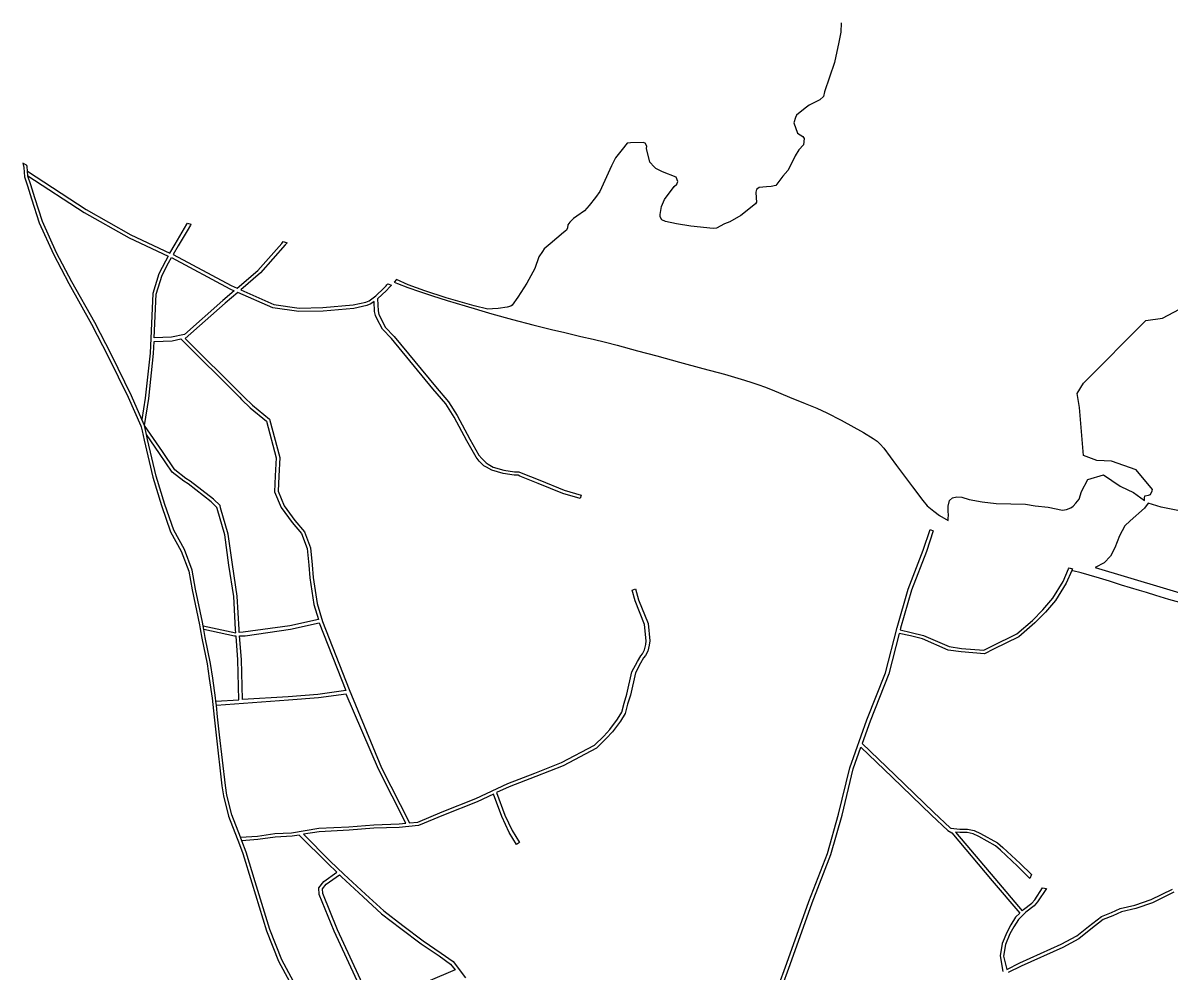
# Model space of a CAD drawing. Extents: x 134297 to 137000, y 403500 to 406000.
# Drawn here: x 134308 to 135347, y 405141 to 406000 of the extents above; entities that cross this region are included whole.
import ezdxf

# ---------------------------------------------------------------- set-up
doc = ezdxf.new("R2010")
doc.units = 0
doc.layers.add('gx-grn-maaiveld', color=7, linetype='Continuous')

msp = doc.modelspace()

# ---------------------------------------------------------------- linework, layer by layer
at = {"layer": 'gx-grn-maaiveld'}
for p, q in [((134312.7, 405861.5), (134312.4, 405865.7)), ((134418.5, 405635.3), (134416, 405640.6)), ((134420.3, 405627), (134418.5, 405635.3)), ((134472.2, 405450.3), (134471.6, 405453.7)), ((134483.5, 405381.6), (134483.1, 405385.3)), ((134506.6, 405258.9), (134505.4, 405262.1))]:
    msp.add_line(p, q, dxfattribs=at)
for points in [[(135049.7, 406000), (135049.5, 405991.5), (135047.5, 405982.7), (135043.7, 405964.2), (135034.5, 405937.5), (135033.7, 405933.2), (135030.2, 405930.4), (135020.8, 405925.4), (135017.1, 405922.9), (135009.1, 405916.3), (135008.2, 405914.4), (135006.7, 405909.5), (135010.2, 405900.1), (135015, 405897.2), (135016.2, 405895.2), (135015.6, 405889.6), (135011.3, 405885), (135008, 405879.6), (135004.3, 405871.9), (135001.2, 405866.4), (134996.7, 405861.1), (134990.4, 405852.7), (134986.2, 405851.8), (134982, 405851.6), (134975.5, 405850.8), (134973.1, 405849.2), (134972.2, 405846.7), (134972.7, 405841.4), (134972.9, 405837.7), (134972.1, 405836), (134958.9, 405825.4), (134948.8, 405819.9), (134944.1, 405817.9), (134936.7, 405814), (134933.6, 405813.8), (134913.3, 405815.8), (134900.4, 405817.8), (134890.6, 405820.2), (134887.3, 405821.6), (134885.7, 405824.4), (134885.7, 405826.5), (134886.8, 405833.6), (134889.5, 405840), (134898.2, 405851.7), (134900.8, 405853.8), (134901.7, 405856.3), (134900.3, 405860.2), (134887.8, 405865), (134881.6, 405868.2), (134880.1, 405869.6), (134876.3, 405873.8), (134873.3, 405886.3), (134873.5, 405888.4), (134872.1, 405891), (134870.3, 405891.5), (134858.8, 405891.4), (134855.7, 405891.1), (134851.1, 405885.2), (134845.2, 405877.7), (134841.5, 405870.4), (134830.9, 405847.2), (134827.2, 405841.9), (134821.4, 405834.6), (134817.2, 405829.7), (134810.3, 405824.9), (134807, 405822.7), (134803.7, 405819.6), (134802.1, 405817), (134801.7, 405814.3), (134800.8, 405812.1), (134798.1, 405810), (134786.1, 405799.7), (134780.7, 405795.2), (134778.9, 405792.9), (134775.6, 405787.9), (134772.1, 405777.6), (134764.9, 405764.2), (134756.8, 405751.5), (134751.6, 405744.2), (134750.2, 405743.3), (134747.1, 405742.5), (134738.9, 405741.2), (134733.8, 405741), (134729.6, 405740.5), (134717.1, 405743.5), (134691.8, 405750.9), (134672.5, 405757.3), (134657.3, 405762.7), (134646.8, 405767.4), (134644.7, 405765.1), (134647.6, 405763.9), (134656.9, 405760.3), (134667.7, 405756.5), (134679.3, 405752.7), (134692.7, 405748.6), (134708.9, 405743.5), (134720.2, 405740.2), (134720.9, 405740), (134733, 405736.5), (134751.9, 405731.3), (134770.4, 405726.4), (134787.1, 405722.3), (134799.2, 405719.5), (134813.8, 405715.8), (134825, 405713.3), (134836.1, 405710.8), (134846.6, 405708.1), (134865.2, 405703), (134882.7, 405698.4), (134903.3, 405692.6), (134924.4, 405686.9), (134944, 405681.6), (134962, 405676.3), (134968.8, 405674.2), (134975.2, 405672.1), (134980.3, 405670.3), (134987.1, 405667.4), (135002.8, 405661), (135017.2, 405655.1), (135027.7, 405650.8), (135036.8, 405646.6), (135049.7, 405640.1), (135070, 405628.8), (135078.7, 405623.4), (135082.2, 405621), (135085, 405618.2), (135088.2, 405614.6), (135099.7, 405599), (135114.2, 405579.7), (135123.8, 405567.1), (135127.7, 405562.5), (135133.5, 405557.5), (135138.8, 405553.7), (135146.6, 405549), (135146.7, 405550.6), (135146.9, 405554.4), (135146.5, 405557.3), (135146.6, 405562.2), (135147.9, 405567.1), (135150.7, 405569.6), (135154.6, 405570.6), (135159.1, 405570.2), (135165.7, 405568.2), (135177.4, 405566.1), (135190.2, 405564.4), (135216.7, 405563.8), (135225.4, 405562.3), (135237.1, 405561.2), (135250.3, 405558.6), (135254, 405559), (135257.7, 405560.6), (135259.9, 405562), (135262.2, 405564.8), (135265.4, 405568.6), (135267.5, 405575.3), (135273.1, 405586.4), (135287.4, 405590.6), (135302.4, 405580.2), (135303, 405579.8), (135314.7, 405574.5), (135324.4, 405567.3), (135324.5, 405569.5), (135324.7, 405571.6), (135328.3, 405572), (135330, 405572.7), (135331.6, 405576.1), (135331.8, 405577.2), (135317.1, 405594.9), (135294.6, 405602.8), (135281.4, 405603.6), (135269.2, 405608.1), (135265.6, 405651.4), (135263.4, 405664.3), (135269.2, 405673.6), (135325.8, 405730.5), (135340.8, 405732.5), (135356.3, 405740.5)], [(134312.4, 405865.7), (134312, 405869.8), (134311.9, 405870.9), (134311.5, 405871.1), (134308.2, 405872.9), (134308.5, 405871.6), (134309, 405869), (134309.6, 405860.6), (134312.4, 405852.4), (134316.1, 405840.5), (134323.1, 405818.8), (134335.9, 405790.4), (134349.7, 405763.9), (134370.5, 405727), (134385.6, 405697.8), (134403.6, 405660.8), (134415.1, 405634.8), (134415.4, 405634), (134416.4, 405630.5), (134418, 405621.8), (134425.9, 405588.4), (134433.7, 405562.6), (134442.1, 405539), (134451.5, 405521.4), (134458.5, 405503.2), (134461.5, 405486.4), (134468.3, 405454.6), (134468.9, 405451), (134470.4, 405442.4), (134475.1, 405419.1), (134477.1, 405405.9), (134479.6, 405388), (134481.4, 405371), (134483.3, 405354.5), (134488.6, 405308.7), (134489.9, 405299.6), (134494.5, 405281.3), (134502.4, 405261), (134503.6, 405257.9), (134507.6, 405247.5), (134515.6, 405220.8), (134528.9, 405177.4), (134539.9, 405149.7), (134561.6, 405109.5)], [(134312.4, 405865.7), (134365.5, 405831), (134405.9, 405808.1), (134441.4, 405791.3), (134446.1, 405799.5), (134456.8, 405817.6), (134457.3, 405818.6), (134460.5, 405817.5), (134460, 405816.6), (134457, 405811.6), (134448.9, 405797.9), (134444.4, 405790.1), (134497, 405762), (134502.4, 405759.6), (134521.2, 405775.7), (134542.8, 405800.2), (134543.5, 405800.9), (134543.5, 405801), (134544.2, 405801.8), (134546.7, 405801.1), (134547.6, 405800.7), (134546.7, 405799.7), (134546, 405798.9), (134523.5, 405773.4), (134505.6, 405758.1), (134535.7, 405744.8), (134558.5, 405741.6), (134580.1, 405742), (134607.6, 405744.4), (134618.9, 405746.9), (134622, 405748.3), (134628, 405752.8), (134635.3, 405759.7), (134637.3, 405761.9), (134638, 405762.6), (134638.9, 405763.6), (134642.1, 405762.3), (134641.2, 405761.4), (134640.5, 405760.6), (134637.6, 405757.5), (134629.6, 405749.9), (134630, 405739.1), (134630.8, 405735.9), (134631.9, 405733.6), (134636.6, 405724.4), (134644.5, 405716), (134682.2, 405670.4), (134693.9, 405656.8), (134701.7, 405644.4), (134713.2, 405622.9), (134721.5, 405608.2), (134724.1, 405605.2), (134728, 405601.3), (134729.9, 405600.1), (134734.4, 405597.5), (134744, 405594.7), (134753.7, 405593.3), (134757.6, 405593.3), (134759.8, 405592.4), (134776.5, 405585.6), (134798.6, 405576.5), (134814.2, 405572.2), (134813.3, 405569.1), (134797.6, 405573.5), (134775.2, 405582.7), (134758.5, 405589.4), (134756.9, 405590.1), (134753.5, 405590.1), (134743.3, 405591.6), (134733.1, 405594.6), (134728.2, 405597.3), (134726, 405598.8), (134721.7, 405603), (134718.9, 405606.4), (134710.4, 405621.3), (134699, 405642.8), (134691.4, 405654.9), (134679.7, 405668.3), (134642.1, 405713.9), (134634, 405722.5), (134629, 405732.1), (134627.7, 405734.8), (134626.8, 405738.6), (134626.5, 405747.7), (134623.6, 405745.6), (134619.9, 405743.9), (134608.1, 405741.3), (134580.3, 405738.8), (134558.3, 405738.4), (134534.8, 405741.7), (134503, 405755.8), (134491.5, 405746), (134455.3, 405714), (134506.7, 405663.1), (134508.6, 405660.9), (134516.2, 405653.6), (134531.6, 405641), (134540.9, 405606.3), (134540.1, 405589.4), (134539.5, 405575.6), (134544.9, 405562.4), (134554.7, 405549.2), (134563.4, 405538.8), (134568.8, 405524.5), (134570.3, 405509), (134571.3, 405497.6), (134574.9, 405473.8), (134579.7, 405457.5), (134603.8, 405396.1), (134633.2, 405325), (134658.4, 405275.2), (134666, 405275.9), (134688, 405285), (134718.6, 405297.2), (134747.5, 405310.7), (134772, 405320.1), (134796.4, 405329.8), (134826.1, 405345.4), (134834.5, 405353.8), (134840.1, 405359.8), (134847, 405369), (134851, 405375.5), (134853.1, 405383.7), (134855.6, 405391.7), (134860.1, 405412.1), (134865, 405421.5), (134868.1, 405426.4), (134869.7, 405428.4), (134871.4, 405431.9), (134872.6, 405436.8), (134873.1, 405440.1), (134871.5, 405454.9), (134862.9, 405476.3), (134860.4, 405485.9), (134863.4, 405487.2), (134866, 405477.3), (134874.7, 405455.7), (134876.3, 405440), (134875.7, 405436.1), (134874.5, 405430.8), (134872.4, 405426.7), (134870.7, 405424.6), (134867.8, 405419.9), (134863.2, 405411), (134858.7, 405390.9), (134856.2, 405382.8), (134853.9, 405374.2), (134849.6, 405367.2), (134842.6, 405357.7), (134836.8, 405351.5), (134828, 405342.8), (134797.7, 405326.9), (134773.1, 405317.1), (134748.8, 405307.8), (134737.5, 405302.5), (134745, 405282), (134751.7, 405268.1), (134758.3, 405257.3), (134755.5, 405255.6), (134748.9, 405266.5), (134742.1, 405280.8), (134734.5, 405301.1), (134719.9, 405294.2), (134689.2, 405282), (134666.8, 405272.8), (134649.3, 405271), (134626.3, 405270.3), (134603.9, 405268.4), (134576.8, 405267.1), (134562.5, 405264.8), (134586.7, 405240.5), (134599.1, 405228.6), (134618.8, 405210.6), (134635.4, 405195.3), (134652.6, 405182.1), (134670.8, 405168.2), (134687.3, 405157.2), (134698, 405149.4), (134709.4, 405134.8)], [(134416, 405640.6), (134406.5, 405662.1), (134388.4, 405699.3), (134373.3, 405728.5), (134352.5, 405765.4), (134338.8, 405791.8), (134326.1, 405820), (134319.1, 405841.5), (134315.5, 405853.4), (134312.8, 405861.2), (134312.7, 405861.5)], [(134312.7, 405861.5), (134363.8, 405828.2), (134404.4, 405805.3), (134439.8, 405788.5), (134437.4, 405784.2), (134431.3, 405772.5), (134425.9, 405754.7), (134423.5, 405700.7), (134419, 405660.1), (134416, 405640.6)], [(134434.3, 405771.3), (134440.2, 405782.7), (134442.8, 405787.3), (134495.6, 405759.1), (134499.7, 405757.3), (134489.4, 405748.4), (134454.6, 405717.6), (134443, 405715.1), (134427.3, 405714.6), (134429.1, 405754.2), (134434.3, 405771.3)], [(134418.5, 405635.3), (134422.2, 405659.7), (134426.7, 405700.4), (134427.1, 405711.3), (134443.4, 405711.9), (134451.2, 405713.6), (134504.4, 405661), (134506.2, 405658.7), (134514.1, 405651.2), (134528.8, 405639.2), (134537.7, 405605.9), (134536.9, 405589.6), (134536.3, 405575), (134542.1, 405560.9), (134552.2, 405547.3), (134560.6, 405537.2), (134565.7, 405523.8), (134567.2, 405508.7), (134568.1, 405497.3), (134571.7, 405473.1), (134576, 405459.4), (134550.2, 405453.7), (134507.7, 405447.8), (134504.3, 405447.7), (134504.1, 405450.5), (134502.4, 405480.6), (134498.1, 405509.2), (134494.2, 405536.7), (134487.2, 405560.7), (134486.9, 405562.6), (134480.8, 405568.5), (134459.9, 405584.9), (134455.9, 405587.3), (134445.9, 405595), (134434.7, 405611.7), (134418.5, 405635.3)], [(134471.6, 405453.7), (134501.1, 405447.4), (134500.9, 405450.3), (134499.2, 405480.3), (134494.9, 405508.7), (134491.1, 405536), (134484.1, 405560), (134483.9, 405561), (134478.7, 405566), (134458.1, 405582.3), (134454.1, 405584.7), (134443.5, 405592.8), (134432, 405609.9), (134420.3, 405627)], [(134471.6, 405453.7), (134471, 405457.1), (134464.7, 405487), (134461.6, 405504.1), (134454.5, 405522.7), (134445.1, 405540.3), (134436.7, 405563.6), (134429, 405589.3), (134421.2, 405622.5), (134420.3, 405627)], [(135354.8, 405558.2), (135339.6, 405561.2), (135327.9, 405564.9), (135324.6, 405560.4), (135311.4, 405548.8), (135306.6, 405544.4), (135301.8, 405535.3), (135297.5, 405524.5), (135293.6, 405516.8), (135288, 405510.7), (135279.7, 405506.5), (135373.9, 405478.3)], [(134984, 405103.2), (135000.5, 405147.9), (135020.4, 405203.8), (135037.3, 405247.4), (135047.4, 405282.9), (135057.5, 405325.1), (135073, 405368.4), (135089.8, 405411.1), (135100.3, 405452.3), (135110.3, 405487), (135124, 405522.2), (135130.3, 405541), (135133.1, 405539.8), (135127, 405521.1), (135113.3, 405485.9), (135103.4, 405451.5), (135103, 405449.9), (135113.1, 405447.7), (135124.4, 405444.9), (135147.5, 405434.8), (135158.7, 405433.2), (135178.9, 405431.6), (135186.2, 405435.3), (135208.9, 405446.4), (135222.9, 405458.6), (135232.4, 405468.3), (135241.5, 405478.6), (135250.7, 405493.9), (135255.7, 405505.2), (135256.2, 405506.2), (135259.3, 405505.3), (135259.1, 405504.8), (135258.7, 405503.9)], [(135258.7, 405503.9), (135253.5, 405492.4), (135244, 405476.7), (135234.8, 405466.2), (135225.1, 405456.3), (135210.6, 405443.7), (135187.6, 405432.4), (135179.5, 405428.3), (135158.4, 405430), (135146.6, 405431.7), (135123.4, 405441.9), (135112.4, 405444.6), (135102.1, 405446.7), (135092.9, 405410.1), (135076, 405367.3), (135068.8, 405347.1), (135098.3, 405318.7), (135133.6, 405284.5), (135148.3, 405270.7), (135149.1, 405270.3), (135157.2, 405269.5), (135164.1, 405269.5), (135170.3, 405268.2), (135175.8, 405265.6), (135191.3, 405256.9), (135196.1, 405252.7), (135211.8, 405238.2), (135222, 405228.3), (135220.5, 405224.6), (135209.5, 405236), (135194, 405250.3), (135189.4, 405254.2), (135174.4, 405262.7), (135169.3, 405265.2), (135163.8, 405266.3), (135157.1, 405266.3), (135153.4, 405266.8), (135188.9, 405224.6), (135213.7, 405195.5), (135214.8, 405196.6), (135222.3, 405202.4), (135225.1, 405205.5), (135232.1, 405216.4), (135235.6, 405215.8), (135227.6, 405203.5), (135224.5, 405200.1), (135216.9, 405194.2), (135210.3, 405187.7), (135206.2, 405181), (135202.6, 405174.5), (135198.6, 405164.8), (135196.9, 405154.4), (135199.8, 405142.4), (135211.5, 405148.3), (135249.1, 405165.1), (135263.1, 405172.8), (135273.9, 405181.3), (135285.6, 405190.4), (135294.6, 405193.9), (135302.6, 405197.4), (135315.7, 405200.6), (135330.6, 405205.6), (135349.9, 405215.2)], [(135486, 405437.4), (135483.2, 405438.2), (135482.9, 405437), (135478.1, 405438.3), (135462.9, 405442.6), (135424.1, 405454.6), (135409.2, 405459.6), (135387.3, 405465.6), (135376.5, 405469.2), (135356.4, 405474.9), (135346.6, 405477.6), (135334.9, 405481.3), (135326.4, 405484), (135320, 405485.7), (135303.6, 405490.4), (135292.7, 405494), (135283.7, 405496.8), (135274.4, 405499.5), (135267, 405501.7), (135259.7, 405503.5), (135258.7, 405503.9)], [(134550.7, 405450.6), (134576.7, 405456.3), (134600.8, 405395), (134575.6, 405391.5), (134548.7, 405389.4), (134507.3, 405386.8), (134506.3, 405423.2), (134504.6, 405444.5), (134509.6, 405444.7), (134550.7, 405450.6)], [(134483.1, 405385.3), (134482.8, 405388.4), (134480.3, 405406.3), (134478.2, 405419.6), (134473.5, 405443), (134472.2, 405450.3)], [(134483.1, 405385.3), (134504, 405386.6), (134503.1, 405423), (134501.4, 405444.4), (134500, 405444.3), (134472.2, 405450.3)], [(134505.4, 405262.1), (134520.8, 405263.2), (134536.4, 405265.4), (134551.7, 405266.2), (134576.5, 405270.3), (134603.7, 405271.6), (134626.2, 405273.5), (134649.1, 405274.2), (134655.1, 405274.8), (134630.3, 405323.7), (134601.2, 405391.8), (134576, 405388.3), (134549, 405386.2), (134483.5, 405381.6)], [(134505.4, 405262.1), (134497.6, 405282.3), (134493, 405300.2), (134491.7, 405309.1), (134486.4, 405354.9), (134484.6, 405371.3), (134483.5, 405381.6)], [(135003.6, 405146.9), (135023.4, 405202.6), (135040.4, 405246.4), (135050.5, 405282.1), (135060.6, 405324.2), (135067.6, 405343.7), (135096, 405316.4), (135131.4, 405282.2), (135146.4, 405268.2), (135149.9, 405266.1), (135186.4, 405222.5), (135211.5, 405193.3), (135207.7, 405189.7), (135203.5, 405182.6), (135199.7, 405175.9), (135195.5, 405165.7), (135193.7, 405154.6), (135196.3, 405140.6)], [(134574.4, 405092.9), (134577.1, 405091.5), (134578.6, 405091.6), (134620.3, 405108.9), (134615.1, 405123.4), (134590.4, 405177), (134576.8, 405210.3), (134576.4, 405216.4), (134580.8, 405222), (134592.6, 405230.4), (134584.5, 405238.3), (134558.6, 405264.1), (134552.1, 405263), (134536.8, 405262.2), (134521.1, 405260), (134506.6, 405258.9)], [(134574.4, 405092.9), (134564.4, 405111), (134542.8, 405151.1), (134531.9, 405178.4), (134518.7, 405221.8), (134510.6, 405248.5), (134506.6, 405258.9)], [(134616.6, 405208.2), (134633.3, 405192.8), (134650.6, 405179.5), (134669, 405165.6), (134685.5, 405154.6), (134695.8, 405147.1), (134699.8, 405141.9), (134675, 405131.3), (134633.9, 405114.5), (134623.3, 405110.1), (134618.1, 405124.6), (134593.3, 405178.3), (134579.9, 405211), (134579.7, 405215.4), (134583, 405219.6), (134595.1, 405227.9), (134596.9, 405226.2), (134616.6, 405208.2)], [(135351.2, 405212.3), (135331.8, 405202.6), (135316.6, 405197.5), (135303.6, 405194.4), (135295.8, 405191), (135287.2, 405187.6), (135275.8, 405178.8), (135264.9, 405170.2), (135250.6, 405162.3), (135212.9, 405145.4), (135201, 405139.4)], [(134987, 405102.1), (135003.6, 405146.9)]]:
    msp.add_lwpolyline(points, dxfattribs=at)

doc.saveas('drawing.dxf')
